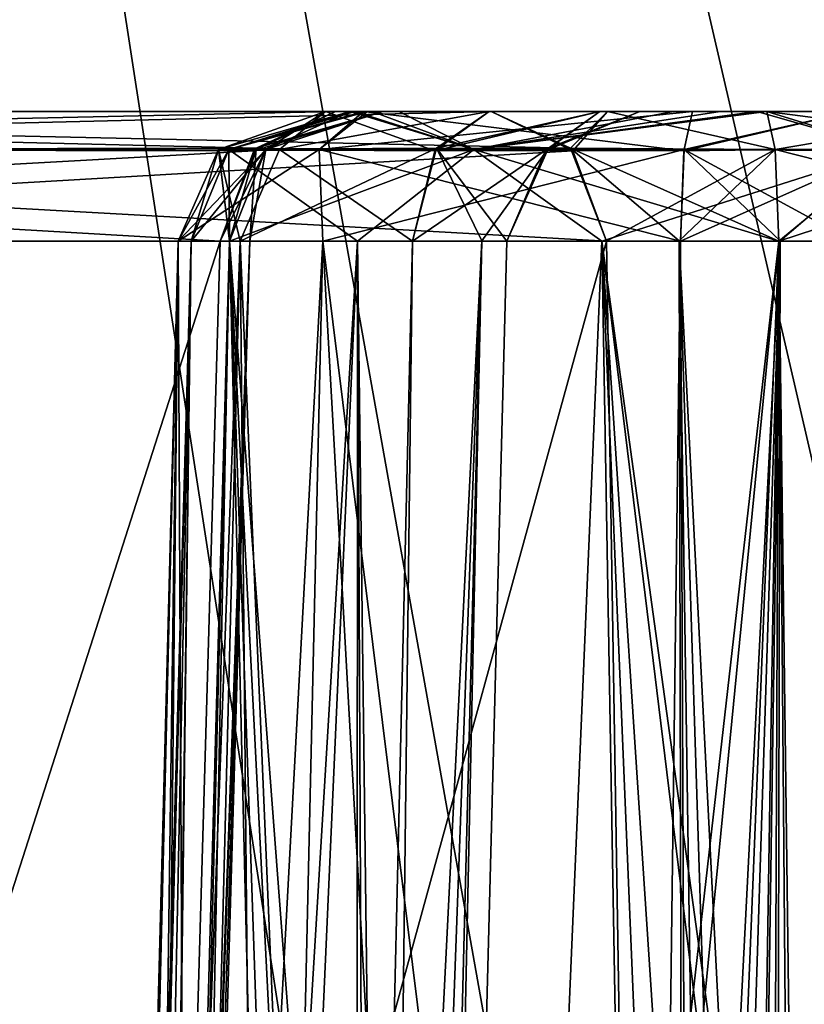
# Model space of a CAD drawing. Header units: inches. Extents: x -10 to 10, y -2.3 to 4.3.
# Tile 461 of 656: x -4.16 to -3.983, y 0.649 to 0.871. Entities that reach past the tile are written whole.
import ezdxf

# ---------------------------------------------------------------- set-up
doc = ezdxf.new("R2010")
doc.units = ezdxf.units.IN
doc.header["$LTSCALE"] = 65.185185
doc.header["$MEASUREMENT"] = 0
for name, color, linetype in [('4454', 7, 'CONTINUOUS'), ('6358', 7, 'CONTINUOUS'), ('6900', 7, 'CONTINUOUS'), ('8531', 7, 'CONTINUOUS'), ('8532', 7, 'CONTINUOUS'), ('8533', 7, 'CONTINUOUS'), ('8534', 7, 'CONTINUOUS'), ('8535', 7, 'CONTINUOUS'), ('8536', 7, 'CONTINUOUS'), ('8549', 7, 'CONTINUOUS'), ('8569', 7, 'CONTINUOUS'), ('8570', 7, 'CONTINUOUS'), ('8571', 7, 'CONTINUOUS'), ('8572', 7, 'CONTINUOUS'), ('8573', 7, 'CONTINUOUS'), ('8574', 7, 'CONTINUOUS'), ('8575', 7, 'CONTINUOUS'), ('8576', 7, 'CONTINUOUS'), ('8601', 7, 'CONTINUOUS'), ('8602', 7, 'CONTINUOUS'), ('8603', 7, 'CONTINUOUS'), ('8604', 7, 'CONTINUOUS'), ('8613', 7, 'CONTINUOUS'), ('8614', 7, 'CONTINUOUS'), ('8615', 7, 'CONTINUOUS'), ('8616', 7, 'CONTINUOUS'), ('8617', 7, 'CONTINUOUS'), ('8618', 7, 'CONTINUOUS'), ('8656', 7, 'CONTINUOUS'), ('8657', 7, 'CONTINUOUS'), ('8658', 7, 'CONTINUOUS'), ('8659', 7, 'CONTINUOUS'), ('8660', 7, 'CONTINUOUS'), ('8661', 7, 'CONTINUOUS'), ('8947', 7, 'CONTINUOUS'), ('8948', 7, 'CONTINUOUS'), ('8949', 7, 'CONTINUOUS'), ('8970', 7, 'CONTINUOUS'), ('8972', 7, 'CONTINUOUS'), ('8993', 7, 'CONTINUOUS'), ('8995', 7, 'CONTINUOUS'), ('8996', 7, 'CONTINUOUS'), ('8997', 7, 'CONTINUOUS'), ('9030', 7, 'CONTINUOUS')]:
    doc.layers.add(name, color=color, linetype=linetype)

msp = doc.modelspace()

# ---------------------------------------------------------------- linework, layer by layer
at = {"layer": '4454', "linetype": 'CONTINUOUS'}
for points in [[(-4.50204, -0.36218, 5.39834), (-4.39938, 2.57785, 5.501), (-3.94583, -0.36218, 5.39834), (-4.50204, -0.36218, 5.39834)], [(-2.57501, 2.57785, 5.501), (-2.67768, -0.36166, 5.39835), (-4.39938, 2.57785, 5.501), (-2.57501, 2.57785, 5.501)], [(-4.39938, 2.57785, 5.501), (-2.67768, -0.36166, 5.39835), (-3.40719, 0.17231, 5.417), (-4.39938, 2.57785, 5.501)], [(-3.94583, -0.36218, 5.39834), (-4.39938, 2.57785, 5.501), (-3.93433, -0.03313, 5.40983), (-3.94583, -0.36218, 5.39834)], [(-3.93433, -0.03313, 5.40983), (-4.39938, 2.57785, 5.501), (-3.84279, 0.17233, 5.417), (-3.93433, -0.03313, 5.40983)], [(-3.84279, 0.17233, 5.417), (-4.39938, 2.57785, 5.501), (-3.63456, 0.25651, 5.41994), (-3.84279, 0.17233, 5.417)], [(-3.63456, 0.25651, 5.41994), (-4.39938, 2.57785, 5.501), (-3.61543, 0.25651, 5.41994), (-3.63456, 0.25651, 5.41994)], [(-3.61543, 0.25651, 5.41994), (-4.39938, 2.57785, 5.501), (-3.40719, 0.17231, 5.417), (-3.61543, 0.25651, 5.41994)]]:
    msp.add_3dface(points, dxfattribs=at)
at = {"layer": '6358', "linetype": 'CONTINUOUS'}
for points in [[(-4.39938, 2.57785, 9.549), (-4.50204, -0.36218, 9.65166), (-3.446, 1.37006, 9.59117), (-4.39938, 2.57785, 9.549)], [(-3.446, 1.37006, 9.59117), (-4.50204, -0.36218, 9.65166), (-3.60838, 0.86651, 9.60876), (-3.446, 1.37006, 9.59117)], [(-4.50204, -0.36218, 9.65166), (-3.87234, 0.19074, 9.63236), (-3.60838, 0.86651, 9.60876), (-4.50204, -0.36218, 9.65166)]]:
    msp.add_3dface(points, dxfattribs=at)
at = {"layer": '6900', "linetype": 'CONTINUOUS'}
for points in [[(-4.12421, 0.82079, 2.667), (-4.09166, 0.82079, 2.58317), (-4.155, -0.355, 2.667), (-4.12421, 0.82079, 2.667)], [(-4.13619, -0.355, 2.74102), (-4.12421, 0.82079, 2.667), (-4.155, -0.355, 2.667), (-4.13619, -0.355, 2.74102)], [(-4.155, -0.355, 2.667), (-4.09166, 0.82079, 2.58317), (-4.1185, -0.355, 2.56709), (-4.155, -0.355, 2.667)], [(-4.08429, -0.355, 2.79707), (-4.11268, 0.82079, 2.71927), (-4.13619, -0.355, 2.74102), (-4.08429, -0.355, 2.79707)], [(-4.11268, 0.82079, 2.71927), (-4.12129, 0.82079, 2.69376), (-4.13619, -0.355, 2.74102), (-4.11268, 0.82079, 2.71927)], [(-4.12129, 0.82079, 2.69376), (-4.12421, 0.82079, 2.667), (-4.13619, -0.355, 2.74102), (-4.12129, 0.82079, 2.69376)], [(-4.1185, -0.355, 2.56709), (-4.09166, 0.82079, 2.58317), (-4.02616, -0.355, 2.51422), (-4.1185, -0.355, 2.56709)], [(-4.07446, 0.07079, 2.79008), (-4.05898, 0.11301, 2.79699), (-4.11268, 0.82079, 2.71927), (-4.07446, 0.07079, 2.79008)], [(-4.07939, -0.14223, 2.79359), (-4.07446, 0.07079, 2.79008), (-4.11268, 0.82079, 2.71927), (-4.07939, -0.14223, 2.79359)], [(-4.05898, 0.11301, 2.79699), (-4.0288, 0.82079, 2.78783), (-4.11268, 0.82079, 2.71927), (-4.05898, 0.11301, 2.79699)], [(-4.08429, -0.355, 2.79707), (-4.07939, -0.14223, 2.79359), (-4.11268, 0.82079, 2.71927), (-4.08429, -0.355, 2.79707)], [(-4.09166, 0.82079, 2.58317), (-4.01107, 0.82079, 2.54328), (-4.01864, 0.2322, 2.52863), (-4.09166, 0.82079, 2.58317)], [(-4.02616, -0.355, 2.51422), (-4.09166, 0.82079, 2.58317), (-4.01864, 0.2322, 2.52863), (-4.02616, -0.355, 2.51422)], [(-4.05898, 0.11301, 2.79699), (-4.01682, 0.12921, 2.80832), (-4.0288, 0.82079, 2.78783), (-4.05898, 0.11301, 2.79699)], [(-3.94227, 0.11437, 2.79751), (-3.92554, 0.07079, 2.79008), (-4.0288, 0.82079, 2.78783), (-3.94227, 0.11437, 2.79751)], [(-3.92554, 0.07079, 2.79008), (-3.92302, 0.82079, 2.76448), (-4.0288, 0.82079, 2.78783), (-3.92554, 0.07079, 2.79008)], [(-3.98318, 0.12921, 2.80832), (-3.94227, 0.11437, 2.79751), (-4.0288, 0.82079, 2.78783), (-3.98318, 0.12921, 2.80832)], [(-4, 0.12921, 2.80932), (-3.98318, 0.12921, 2.80832), (-4.0288, 0.82079, 2.78783), (-4, 0.12921, 2.80932)], [(-4.01682, 0.12921, 2.80832), (-4, 0.12921, 2.80932), (-4.0288, 0.82079, 2.78783), (-4.01682, 0.12921, 2.80832)]]:
    msp.add_3dface(points, dxfattribs=at)
at = {"layer": '8531', "linetype": 'CONTINUOUS'}
msp.add_3dface([(-3.90834, 0.82079, 1.01877), (-3.98893, 0.82079, 1.05867), (-3.98136, 0.2322, 1.07332), (-3.90834, 0.82079, 1.01877)], dxfattribs=at)
at = {"layer": '8532', "linetype": 'CONTINUOUS'}
for points in [[(-3.93921, 0.85, 1.00686), (-3.99161, 0.85, 1.0288), (-3.92589, 0.84149, 1.02309), (-3.93921, 0.85, 1.00686)], [(-3.92589, 0.84149, 1.02309), (-3.99161, 0.85, 1.0288), (-3.98974, 0.8415, 1.04964), (-3.92589, 0.84149, 1.02309)], [(-3.98893, 0.82079, 1.05867), (-3.90834, 0.82079, 1.01877), (-3.98974, 0.8415, 1.04964), (-3.98893, 0.82079, 1.05867)], [(-3.98974, 0.8415, 1.04964), (-3.90834, 0.82079, 1.01877), (-3.92589, 0.84149, 1.02309), (-3.98974, 0.8415, 1.04964)]]:
    msp.add_3dface(points, dxfattribs=at)
at = {"layer": '8533', "linetype": 'CONTINUOUS'}
for points in [[(-4.0275, 0.85, 1.04106), (-4.05374, 0.85, 1.06846), (-4.03533, 0.84118, 1.07909), (-4.0275, 0.85, 1.04106)], [(-3.98974, 0.8415, 1.04964), (-4.0275, 0.85, 1.04106), (-4.03533, 0.84118, 1.07909), (-3.98974, 0.8415, 1.04964)], [(-3.99161, 0.85, 1.0288), (-4.0275, 0.85, 1.04106), (-3.98974, 0.8415, 1.04964), (-3.99161, 0.85, 1.0288)], [(-3.98974, 0.8415, 1.04964), (-4.03533, 0.84118, 1.07909), (-4.02776, 0.82079, 1.08346), (-3.98974, 0.8415, 1.04964)], [(-3.98974, 0.8415, 1.04964), (-4.02776, 0.82079, 1.08346), (-4.01138, 0.82088, 1.06632), (-3.98974, 0.8415, 1.04964)], [(-3.98893, 0.82079, 1.05867), (-3.98974, 0.8415, 1.04964), (-4.01138, 0.82088, 1.06632), (-3.98893, 0.82079, 1.05867)]]:
    msp.add_3dface(points, dxfattribs=at)
at = {"layer": '8534', "linetype": 'CONTINUOUS'}
for points in [[(-4.02776, 0.82079, 1.08346), (-4.00869, -0.355, 1.112), (-4.01138, 0.82088, 1.06632), (-4.02776, 0.82079, 1.08346)], [(-3.98136, 0.2322, 1.07332), (-3.98893, 0.82079, 1.05867), (-4.01138, 0.82088, 1.06632), (-3.98136, 0.2322, 1.07332)], [(-3.97384, -0.355, 1.08773), (-3.98136, 0.2322, 1.07332), (-4.01138, 0.82088, 1.06632), (-3.97384, -0.355, 1.08773)], [(-3.99397, -0.35518, 1.09598), (-3.97384, -0.355, 1.08773), (-4.01138, 0.82088, 1.06632), (-3.99397, -0.35518, 1.09598)], [(-4.00869, -0.355, 1.112), (-3.99397, -0.35518, 1.09598), (-4.01138, 0.82088, 1.06632), (-4.00869, -0.355, 1.112)]]:
    msp.add_3dface(points, dxfattribs=at)
at = {"layer": '8535', "linetype": 'CONTINUOUS'}
for points in [[(-4.38527, 0.82079, 1.70268), (-4.35102, -0.355, 1.70493), (-4.02776, 0.82079, 1.08346), (-4.38527, 0.82079, 1.70268)], [(-4.35102, -0.355, 1.70493), (-4.00869, -0.355, 1.112), (-4.02776, 0.82079, 1.08346), (-4.35102, -0.355, 1.70493)]]:
    msp.add_3dface(points, dxfattribs=at)
at = {"layer": '8536', "linetype": 'CONTINUOUS'}
for points in [[(-4.05374, 0.85, 1.06846), (-4.41124, 0.85, 1.68768), (-4.39339, 0.8418, 1.69799), (-4.05374, 0.85, 1.06846)], [(-4.05374, 0.85, 1.06846), (-4.39339, 0.8418, 1.69799), (-4.03533, 0.84118, 1.07909), (-4.05374, 0.85, 1.06846)], [(-4.39339, 0.8418, 1.69799), (-4.38527, 0.82079, 1.70268), (-4.03533, 0.84118, 1.07909), (-4.39339, 0.8418, 1.69799)], [(-4.03533, 0.84118, 1.07909), (-4.38527, 0.82079, 1.70268), (-4.02776, 0.82079, 1.08346), (-4.03533, 0.84118, 1.07909)]]:
    msp.add_3dface(points, dxfattribs=at)
at = {"layer": '8549', "linetype": 'CONTINUOUS'}
for points in [[(-4.08876, 0.85, 1.04824), (-4.44626, 0.85, 1.66746), (-4.05374, 0.85, 1.06846), (-4.08876, 0.85, 1.04824)], [(-4.05374, 0.85, 1.06846), (-4.44626, 0.85, 1.66746), (-4.41124, 0.85, 1.68768), (-4.05374, 0.85, 1.06846)], [(-4.44626, 0.85, -1.66551), (-4.08876, 0.85, -1.04629), (-4.05374, 0.85, -1.06652), (-4.44626, 0.85, -1.66551)], [(-4.41124, 0.85, -1.68573), (-4.44626, 0.85, -1.66551), (-4.05374, 0.85, -1.06652), (-4.41124, 0.85, -1.68573)], [(-4.05419, 0.85, 0.85787), (-4.09101, 0.85, 0.91056), (-3.94581, 0.85, 0.85787), (-4.05419, 0.85, 0.85787)], [(-4.09101, 0.85, -0.90861), (-4.05419, 0.85, -0.85592), (-3.91139, 0.85, -0.90112), (-4.09101, 0.85, -0.90861)], [(-4.08547, 0.85, -0.97266), (-4.09101, 0.85, -0.90861), (-3.90899, 0.85, -0.95739), (-4.08547, 0.85, -0.97266)], [(-3.90899, 0.85, -0.95739), (-4.09101, 0.85, -0.90861), (-3.91139, 0.85, -0.90112), (-3.90899, 0.85, -0.95739)], [(-4.09101, 0.85, 0.91056), (-4.08547, 0.85, 0.9746), (-3.90899, 0.85, 0.95933), (-4.09101, 0.85, 0.91056)], [(-3.94581, 0.85, 0.85787), (-4.09101, 0.85, 0.91056), (-3.9114, 0.85, 0.90306), (-3.94581, 0.85, 0.85787)], [(-3.9114, 0.85, 0.90306), (-4.09101, 0.85, 0.91056), (-3.90899, 0.85, 0.95933), (-3.9114, 0.85, 0.90306)], [(-4.07814, 0.85, 1.01183), (-4.08876, 0.85, 1.04824), (-3.99161, 0.85, 1.0288), (-4.07814, 0.85, 1.01183)], [(-3.99161, 0.85, 1.0288), (-4.08876, 0.85, 1.04824), (-4.0275, 0.85, 1.04106), (-3.99161, 0.85, 1.0288)], [(-4.0275, 0.85, 1.04106), (-4.08876, 0.85, 1.04824), (-4.05374, 0.85, 1.06846), (-4.0275, 0.85, 1.04106)], [(-4.08876, 0.85, -1.04629), (-4.07814, 0.85, -1.00987), (-4.02751, 0.85, -1.03911), (-4.08876, 0.85, -1.04629)], [(-4.05374, 0.85, -1.06652), (-4.08876, 0.85, -1.04629), (-4.02751, 0.85, -1.03911), (-4.05374, 0.85, -1.06652)], [(-4.07814, 0.85, -1.00987), (-4.08547, 0.85, -0.97266), (-3.93921, 0.85, -1.00492), (-4.07814, 0.85, -1.00987)], [(-3.93921, 0.85, -1.00492), (-4.08547, 0.85, -0.97266), (-3.90899, 0.85, -0.95739), (-3.93921, 0.85, -1.00492)], [(-4.08547, 0.85, 0.9746), (-4.07814, 0.85, 1.01183), (-3.93921, 0.85, 1.00686), (-4.08547, 0.85, 0.9746)], [(-3.90899, 0.85, 0.95933), (-4.08547, 0.85, 0.9746), (-3.93921, 0.85, 1.00686), (-3.90899, 0.85, 0.95933)], [(-3.93921, 0.85, 1.00686), (-4.07814, 0.85, 1.01183), (-3.99161, 0.85, 1.0288), (-3.93921, 0.85, 1.00686)], [(-4.02751, 0.85, -1.03911), (-4.07814, 0.85, -1.00987), (-3.9916, 0.85, -1.02685), (-4.02751, 0.85, -1.03911)], [(-3.9916, 0.85, -1.02685), (-4.07814, 0.85, -1.00987), (-3.93921, 0.85, -1.00492), (-3.9916, 0.85, -1.02685)], [(-4.02924, 0.85, 0.82931), (-4.05419, 0.85, 0.85787), (-3.97076, 0.85, 0.8293), (-4.02924, 0.85, 0.82931)], [(-3.97076, 0.85, 0.8293), (-4.05419, 0.85, 0.85787), (-3.94581, 0.85, 0.85787), (-3.97076, 0.85, 0.8293)], [(-4.05419, 0.85, -0.85592), (-4.02924, 0.85, -0.82735), (-3.94581, 0.85, -0.85592), (-4.05419, 0.85, -0.85592)], [(-3.91139, 0.85, -0.90112), (-4.05419, 0.85, -0.85592), (-3.94581, 0.85, -0.85592), (-3.91139, 0.85, -0.90112)], [(-4.02022, 0.85, 0.79245), (-4.02924, 0.85, 0.82931), (-3.97978, 0.85, 0.79245), (-4.02022, 0.85, 0.79245)], [(-3.97978, 0.85, 0.79245), (-4.02924, 0.85, 0.82931), (-3.97076, 0.85, 0.8293), (-3.97978, 0.85, 0.79245)], [(-4.02924, 0.85, -0.82735), (-4.02022, 0.85, -0.7905), (-3.97076, 0.85, -0.82736), (-4.02924, 0.85, -0.82735)], [(-3.94581, 0.85, -0.85592), (-4.02924, 0.85, -0.82735), (-3.97076, 0.85, -0.82736), (-3.94581, 0.85, -0.85592)], [(-4.02022, 0.85, -0.7905), (-4.02022, 0.85, 0.79245), (-3.97978, 0.85, -0.7905), (-4.02022, 0.85, -0.7905)], [(-3.97978, 0.85, -0.7905), (-4.02022, 0.85, 0.79245), (-3.97978, 0.85, 0.79245), (-3.97978, 0.85, -0.7905)], [(-3.97076, 0.85, -0.82736), (-4.02022, 0.85, -0.7905), (-3.97978, 0.85, -0.7905), (-3.97076, 0.85, -0.82736)]]:
    msp.add_3dface(points, dxfattribs=at)
at = {"layer": '8569', "linetype": 'CONTINUOUS'}
for points in [[(-4.08574, -0.35518, 0.79851), (-4.09904, -0.355, 0.81572), (-4.05583, 0.82088, 0.81549), (-4.08574, -0.35518, 0.79851)], [(-4.05583, 0.82088, 0.81549), (-4.09904, -0.355, 0.81572), (-4.08533, 0.2322, 0.82443), (-4.05583, 0.82088, 0.81549)], [(-4.081, -0.355, 0.77728), (-4.08574, -0.35518, 0.79851), (-4.05583, 0.82088, 0.81549), (-4.081, -0.355, 0.77728)], [(-4.07144, 0.82079, 0.83334), (-4.05583, 0.82088, 0.81549), (-4.08533, 0.2322, 0.82443), (-4.07144, 0.82079, 0.83334)], [(-4.05021, 0.82079, 0.79245), (-4.081, -0.355, 0.77728), (-4.05583, 0.82088, 0.81549), (-4.05021, 0.82079, 0.79245)]]:
    msp.add_3dface(points, dxfattribs=at)
at = {"layer": '8570', "linetype": 'CONTINUOUS'}
for points in [[(-4.02924, 0.85, 0.82931), (-4.04147, 0.84118, 0.79245), (-4.06605, 0.8418, 0.84101), (-4.02924, 0.85, 0.82931)], [(-4.05419, 0.85, 0.85787), (-4.02924, 0.85, 0.82931), (-4.06605, 0.8418, 0.84101), (-4.05419, 0.85, 0.85787)], [(-4.02022, 0.85, 0.79245), (-4.04147, 0.84118, 0.79245), (-4.02924, 0.85, 0.82931), (-4.02022, 0.85, 0.79245)], [(-4.05583, 0.82088, 0.81549), (-4.07144, 0.82079, 0.83334), (-4.06605, 0.8418, 0.84101), (-4.05583, 0.82088, 0.81549)], [(-4.05021, 0.82079, 0.79245), (-4.05583, 0.82088, 0.81549), (-4.06605, 0.8418, 0.84101), (-4.05021, 0.82079, 0.79245)], [(-4.04147, 0.84118, 0.79245), (-4.05021, 0.82079, 0.79245), (-4.06605, 0.8418, 0.84101), (-4.04147, 0.84118, 0.79245)]]:
    msp.add_3dface(points, dxfattribs=at)
at = {"layer": '8571', "linetype": 'CONTINUOUS'}
for points in [[(-4.04147, 0.84118, 0.79245), (-4.02022, 0.85, 0.79245), (-4.04083, 0.8418, -0.79051), (-4.04147, 0.84118, 0.79245)], [(-4.04083, 0.8418, -0.79051), (-4.02022, 0.85, 0.79245), (-4.02022, 0.85, -0.7905), (-4.04083, 0.8418, -0.79051)], [(-4.05021, 0.82079, -0.79051), (-4.04147, 0.84118, 0.79245), (-4.04083, 0.8418, -0.79051), (-4.05021, 0.82079, -0.79051)], [(-4.05021, 0.82079, 0.79245), (-4.04147, 0.84118, 0.79245), (-4.05021, 0.82079, -0.79051), (-4.05021, 0.82079, 0.79245)]]:
    msp.add_3dface(points, dxfattribs=at)
at = {"layer": '8572', "linetype": 'CONTINUOUS'}
for points in [[(-4.081, -0.355, -0.77533), (-4.081, -0.355, 0.77728), (-4.05021, 0.82079, -0.79051), (-4.081, -0.355, -0.77533)], [(-4.081, -0.355, 0.77728), (-4.05021, 0.82079, 0.79245), (-4.05021, 0.82079, -0.79051), (-4.081, -0.355, 0.77728)]]:
    msp.add_3dface(points, dxfattribs=at)
at = {"layer": '8573', "linetype": 'CONTINUOUS'}
for points in [[(-4.081, -0.355, -0.77533), (-4.05583, 0.82088, -0.81354), (-4.08574, -0.35522, -0.79656), (-4.081, -0.355, -0.77533)], [(-4.05583, 0.82088, -0.81354), (-4.07144, 0.82079, -0.83139), (-4.08574, -0.35522, -0.79656), (-4.05583, 0.82088, -0.81354)], [(-4.08574, -0.35522, -0.79656), (-4.07144, 0.82079, -0.83139), (-4.08533, 0.2322, -0.82248), (-4.08574, -0.35522, -0.79656)], [(-4.081, -0.355, -0.77533), (-4.05021, 0.82079, -0.79051), (-4.05583, 0.82088, -0.81354), (-4.081, -0.355, -0.77533)]]:
    msp.add_3dface(points, dxfattribs=at)
at = {"layer": '8574', "linetype": 'CONTINUOUS'}
for points in [[(-4.06642, 0.84118, -0.83854), (-4.04083, 0.8418, -0.79051), (-4.02924, 0.85, -0.82735), (-4.06642, 0.84118, -0.83854)], [(-4.05419, 0.85, -0.85592), (-4.06642, 0.84118, -0.83854), (-4.02924, 0.85, -0.82735), (-4.05419, 0.85, -0.85592)], [(-4.04083, 0.8418, -0.79051), (-4.02022, 0.85, -0.7905), (-4.02924, 0.85, -0.82735), (-4.04083, 0.8418, -0.79051)], [(-4.04083, 0.8418, -0.79051), (-4.07144, 0.82079, -0.83139), (-4.05583, 0.82088, -0.81354), (-4.04083, 0.8418, -0.79051)], [(-4.07144, 0.82079, -0.83139), (-4.04083, 0.8418, -0.79051), (-4.06642, 0.84118, -0.83854), (-4.07144, 0.82079, -0.83139)], [(-4.05021, 0.82079, -0.79051), (-4.04083, 0.8418, -0.79051), (-4.05583, 0.82088, -0.81354), (-4.05021, 0.82079, -0.79051)]]:
    msp.add_3dface(points, dxfattribs=at)
at = {"layer": '8575', "linetype": 'CONTINUOUS'}
for points in [[(-4.1151, 0.84149, -0.92958), (-4.1014, 0.84149, -0.87841), (-4.09101, 0.85, -0.90861), (-4.1151, 0.84149, -0.92958)], [(-4.08547, 0.85, -0.97266), (-4.1151, 0.84149, -0.92958), (-4.09101, 0.85, -0.90861), (-4.08547, 0.85, -0.97266)], [(-4.1151, 0.84149, -0.92958), (-4.08547, 0.85, -0.97266), (-4.10445, 0.8415, -0.98146), (-4.1151, 0.84149, -0.92958)], [(-4.1014, 0.84149, -0.87841), (-4.06642, 0.84118, -0.83854), (-4.09101, 0.85, -0.90861), (-4.1014, 0.84149, -0.87841)], [(-4.06642, 0.84118, -0.83854), (-4.05419, 0.85, -0.85592), (-4.09101, 0.85, -0.90861), (-4.06642, 0.84118, -0.83854)], [(-4.12129, 0.82079, -0.95976), (-4.12421, 0.82079, -0.933), (-4.10445, 0.8415, -0.98146), (-4.12129, 0.82079, -0.95976)], [(-4.10445, 0.8415, -0.98146), (-4.12421, 0.82079, -0.933), (-4.1151, 0.84149, -0.92958), (-4.10445, 0.8415, -0.98146)], [(-4.12421, 0.82079, -0.933), (-4.11023, 0.82079, -0.87575), (-4.1151, 0.84149, -0.92958), (-4.12421, 0.82079, -0.933)], [(-4.11268, 0.82079, -0.98527), (-4.12129, 0.82079, -0.95976), (-4.10445, 0.8415, -0.98146), (-4.11268, 0.82079, -0.98527)], [(-4.1151, 0.84149, -0.92958), (-4.11023, 0.82079, -0.87575), (-4.1014, 0.84149, -0.87841), (-4.1151, 0.84149, -0.92958)], [(-4.11023, 0.82079, -0.87575), (-4.07144, 0.82079, -0.83139), (-4.1014, 0.84149, -0.87841), (-4.11023, 0.82079, -0.87575)], [(-4.07144, 0.82079, -0.83139), (-4.06642, 0.84118, -0.83854), (-4.1014, 0.84149, -0.87841), (-4.07144, 0.82079, -0.83139)]]:
    msp.add_3dface(points, dxfattribs=at)
at = {"layer": '8576', "linetype": 'CONTINUOUS'}
for points in [[(-4.12421, 0.82079, -0.933), (-4.12129, 0.82079, -0.95976), (-4.155, -0.355, -0.933), (-4.12421, 0.82079, -0.933)], [(-4.14033, -0.355, -0.86718), (-4.12421, 0.82079, -0.933), (-4.155, -0.355, -0.933), (-4.14033, -0.355, -0.86718)], [(-4.155, -0.355, -0.933), (-4.12129, 0.82079, -0.95976), (-4.15258, -0.355, -0.96027), (-4.155, -0.355, -0.933)], [(-4.15258, -0.355, -0.96027), (-4.12129, 0.82079, -0.95976), (-4.14539, -0.355, -0.98673), (-4.15258, -0.355, -0.96027)], [(-4.14539, -0.355, -0.98673), (-4.12129, 0.82079, -0.95976), (-4.12915, 0.2322, -0.98605), (-4.14539, -0.355, -0.98673)], [(-4.09904, -0.355, -0.81377), (-4.11023, 0.82079, -0.87575), (-4.14033, -0.355, -0.86718), (-4.09904, -0.355, -0.81377)], [(-4.11023, 0.82079, -0.87575), (-4.12421, 0.82079, -0.933), (-4.14033, -0.355, -0.86718), (-4.11023, 0.82079, -0.87575)], [(-4.12129, 0.82079, -0.95976), (-4.11268, 0.82079, -0.98527), (-4.12915, 0.2322, -0.98605), (-4.12129, 0.82079, -0.95976)], [(-4.08533, 0.2322, -0.82248), (-4.07144, 0.82079, -0.83139), (-4.11023, 0.82079, -0.87575), (-4.08533, 0.2322, -0.82248)], [(-4.09904, -0.355, -0.81377), (-4.08533, 0.2322, -0.82248), (-4.11023, 0.82079, -0.87575), (-4.09904, -0.355, -0.81377)]]:
    msp.add_3dface(points, dxfattribs=at)
at = {"layer": '8601', "linetype": 'CONTINUOUS'}
for points in [[(-4.08876, 0.85, -1.04629), (-4.44626, 0.85, -1.66551), (-4.46412, 0.8418, -1.6552), (-4.08876, 0.85, -1.04629)], [(-4.10716, 0.84118, -1.03567), (-4.08876, 0.85, -1.04629), (-4.46412, 0.8418, -1.6552), (-4.10716, 0.84118, -1.03567)], [(-4.47224, 0.82079, -1.65052), (-4.10716, 0.84118, -1.03567), (-4.46412, 0.8418, -1.6552), (-4.47224, 0.82079, -1.65052)], [(-4.11473, 0.82079, -1.0313), (-4.10716, 0.84118, -1.03567), (-4.47224, 0.82079, -1.65052), (-4.11473, 0.82079, -1.0313)]]:
    msp.add_3dface(points, dxfattribs=at)
at = {"layer": '8602', "linetype": 'CONTINUOUS'}
for points in [[(-4.49131, -0.355, -1.62198), (-4.14898, -0.355, -1.02905), (-4.11473, 0.82079, -1.0313), (-4.49131, -0.355, -1.62198)], [(-4.49131, -0.355, -1.62198), (-4.11473, 0.82079, -1.0313), (-4.47224, 0.82079, -1.65052), (-4.49131, -0.355, -1.62198)]]:
    msp.add_3dface(points, dxfattribs=at)
at = {"layer": '8603', "linetype": 'CONTINUOUS'}
for points in [[(-4.14898, -0.355, -1.02905), (-4.14247, -0.35518, -1.00829), (-4.10808, 0.82088, -1.00854), (-4.14898, -0.355, -1.02905)], [(-4.11473, 0.82079, -1.0313), (-4.14898, -0.355, -1.02905), (-4.10808, 0.82088, -1.00854), (-4.11473, 0.82079, -1.0313)], [(-4.14539, -0.355, -0.98673), (-4.12915, 0.2322, -0.98605), (-4.10808, 0.82088, -1.00854), (-4.14539, -0.355, -0.98673)], [(-4.14247, -0.35518, -1.00829), (-4.14539, -0.355, -0.98673), (-4.10808, 0.82088, -1.00854), (-4.14247, -0.35518, -1.00829)], [(-4.12915, 0.2322, -0.98605), (-4.11268, 0.82079, -0.98527), (-4.10808, 0.82088, -1.00854), (-4.12915, 0.2322, -0.98605)]]:
    msp.add_3dface(points, dxfattribs=at)
at = {"layer": '8604', "linetype": 'CONTINUOUS'}
for points in [[(-4.10445, 0.8415, -0.98146), (-4.07814, 0.85, -1.00987), (-4.10716, 0.84118, -1.03567), (-4.10445, 0.8415, -0.98146)], [(-4.07814, 0.85, -1.00987), (-4.08876, 0.85, -1.04629), (-4.10716, 0.84118, -1.03567), (-4.07814, 0.85, -1.00987)], [(-4.10445, 0.8415, -0.98146), (-4.08547, 0.85, -0.97266), (-4.07814, 0.85, -1.00987), (-4.10445, 0.8415, -0.98146)], [(-4.11473, 0.82079, -1.0313), (-4.10445, 0.8415, -0.98146), (-4.10716, 0.84118, -1.03567), (-4.11473, 0.82079, -1.0313)], [(-4.10445, 0.8415, -0.98146), (-4.11473, 0.82079, -1.0313), (-4.10808, 0.82088, -1.00854), (-4.10445, 0.8415, -0.98146)], [(-4.11268, 0.82079, -0.98527), (-4.10445, 0.8415, -0.98146), (-4.10808, 0.82088, -1.00854), (-4.11268, 0.82079, -0.98527)]]:
    msp.add_3dface(points, dxfattribs=at)
at = {"layer": '8613', "linetype": 'CONTINUOUS'}
for points in [[(-4.10447, 0.84148, 0.98341), (-4.09101, 0.85, 0.91056), (-4.1151, 0.84149, 0.93152), (-4.10447, 0.84148, 0.98341)], [(-4.09101, 0.85, 0.91056), (-4.1014, 0.84149, 0.88036), (-4.1151, 0.84149, 0.93152), (-4.09101, 0.85, 0.91056)], [(-4.08547, 0.85, 0.9746), (-4.09101, 0.85, 0.91056), (-4.10447, 0.84148, 0.98341), (-4.08547, 0.85, 0.9746)], [(-4.05419, 0.85, 0.85787), (-4.06605, 0.8418, 0.84101), (-4.1014, 0.84149, 0.88036), (-4.05419, 0.85, 0.85787)], [(-4.09101, 0.85, 0.91056), (-4.05419, 0.85, 0.85787), (-4.1014, 0.84149, 0.88036), (-4.09101, 0.85, 0.91056)], [(-4.12421, 0.82079, 0.93495), (-4.12129, 0.82079, 0.96171), (-4.1151, 0.84149, 0.93152), (-4.12421, 0.82079, 0.93495)], [(-4.11023, 0.82079, 0.8777), (-4.12421, 0.82079, 0.93495), (-4.1151, 0.84149, 0.93152), (-4.11023, 0.82079, 0.8777)], [(-4.12129, 0.82079, 0.96171), (-4.11268, 0.82079, 0.98722), (-4.1151, 0.84149, 0.93152), (-4.12129, 0.82079, 0.96171)], [(-4.11268, 0.82079, 0.98722), (-4.10447, 0.84148, 0.98341), (-4.1151, 0.84149, 0.93152), (-4.11268, 0.82079, 0.98722)], [(-4.1014, 0.84149, 0.88036), (-4.11023, 0.82079, 0.8777), (-4.1151, 0.84149, 0.93152), (-4.1014, 0.84149, 0.88036)], [(-4.06605, 0.8418, 0.84101), (-4.07144, 0.82079, 0.83334), (-4.11023, 0.82079, 0.8777), (-4.06605, 0.8418, 0.84101)], [(-4.06605, 0.8418, 0.84101), (-4.11023, 0.82079, 0.8777), (-4.1014, 0.84149, 0.88036), (-4.06605, 0.8418, 0.84101)]]:
    msp.add_3dface(points, dxfattribs=at)
at = {"layer": '8614', "linetype": 'CONTINUOUS'}
for points in [[(-4.14033, -0.355, 0.86913), (-4.155, -0.355, 0.93495), (-4.11023, 0.82079, 0.8777), (-4.14033, -0.355, 0.86913)], [(-4.155, -0.355, 0.93495), (-4.15258, -0.355, 0.96222), (-4.12421, 0.82079, 0.93495), (-4.155, -0.355, 0.93495)], [(-4.155, -0.355, 0.93495), (-4.12421, 0.82079, 0.93495), (-4.11023, 0.82079, 0.8777), (-4.155, -0.355, 0.93495)], [(-4.15258, -0.355, 0.96222), (-4.14539, -0.355, 0.98868), (-4.12129, 0.82079, 0.96171), (-4.15258, -0.355, 0.96222)], [(-4.15258, -0.355, 0.96222), (-4.12129, 0.82079, 0.96171), (-4.12421, 0.82079, 0.93495), (-4.15258, -0.355, 0.96222)], [(-4.14539, -0.355, 0.98868), (-4.12915, 0.2322, 0.988), (-4.12129, 0.82079, 0.96171), (-4.14539, -0.355, 0.98868)], [(-4.09904, -0.355, 0.81572), (-4.14033, -0.355, 0.86913), (-4.11023, 0.82079, 0.8777), (-4.09904, -0.355, 0.81572)], [(-4.12915, 0.2322, 0.988), (-4.11268, 0.82079, 0.98722), (-4.12129, 0.82079, 0.96171), (-4.12915, 0.2322, 0.988)], [(-4.08533, 0.2322, 0.82443), (-4.09904, -0.355, 0.81572), (-4.11023, 0.82079, 0.8777), (-4.08533, 0.2322, 0.82443)], [(-4.07144, 0.82079, 0.83334), (-4.08533, 0.2322, 0.82443), (-4.11023, 0.82079, 0.8777), (-4.07144, 0.82079, 0.83334)]]:
    msp.add_3dface(points, dxfattribs=at)
at = {"layer": '8615', "linetype": 'CONTINUOUS'}
for points in [[(-4.14247, -0.35522, 1.01024), (-4.14898, -0.355, 1.031), (-4.10808, 0.82088, 1.01049), (-4.14247, -0.35522, 1.01024)], [(-4.14898, -0.355, 1.031), (-4.11473, 0.82079, 1.03325), (-4.10808, 0.82088, 1.01049), (-4.14898, -0.355, 1.031)], [(-4.11268, 0.82079, 0.98722), (-4.14247, -0.35522, 1.01024), (-4.10808, 0.82088, 1.01049), (-4.11268, 0.82079, 0.98722)], [(-4.14247, -0.35522, 1.01024), (-4.11268, 0.82079, 0.98722), (-4.12915, 0.2322, 0.988), (-4.14247, -0.35522, 1.01024)]]:
    msp.add_3dface(points, dxfattribs=at)
at = {"layer": '8616', "linetype": 'CONTINUOUS'}
for points in [[(-4.08876, 0.85, 1.04824), (-4.07814, 0.85, 1.01183), (-4.10661, 0.8418, 1.03794), (-4.08876, 0.85, 1.04824)], [(-4.10661, 0.8418, 1.03794), (-4.07814, 0.85, 1.01183), (-4.10447, 0.84148, 0.98341), (-4.10661, 0.8418, 1.03794)], [(-4.07814, 0.85, 1.01183), (-4.08547, 0.85, 0.9746), (-4.10447, 0.84148, 0.98341), (-4.07814, 0.85, 1.01183)], [(-4.11473, 0.82079, 1.03325), (-4.10661, 0.8418, 1.03794), (-4.10808, 0.82088, 1.01049), (-4.11473, 0.82079, 1.03325)], [(-4.10661, 0.8418, 1.03794), (-4.11268, 0.82079, 0.98722), (-4.10808, 0.82088, 1.01049), (-4.10661, 0.8418, 1.03794)], [(-4.11268, 0.82079, 0.98722), (-4.10661, 0.8418, 1.03794), (-4.10447, 0.84148, 0.98341), (-4.11268, 0.82079, 0.98722)]]:
    msp.add_3dface(points, dxfattribs=at)
at = {"layer": '8617', "linetype": 'CONTINUOUS'}
for points in [[(-4.46467, 0.84118, 1.65684), (-4.44626, 0.85, 1.66746), (-4.10661, 0.8418, 1.03794), (-4.46467, 0.84118, 1.65684)], [(-4.44626, 0.85, 1.66746), (-4.08876, 0.85, 1.04824), (-4.10661, 0.8418, 1.03794), (-4.44626, 0.85, 1.66746)], [(-4.47224, 0.82079, 1.65247), (-4.46467, 0.84118, 1.65684), (-4.11473, 0.82079, 1.03325), (-4.47224, 0.82079, 1.65247)], [(-4.11473, 0.82079, 1.03325), (-4.46467, 0.84118, 1.65684), (-4.10661, 0.8418, 1.03794), (-4.11473, 0.82079, 1.03325)]]:
    msp.add_3dface(points, dxfattribs=at)
at = {"layer": '8618', "linetype": 'CONTINUOUS'}
for points in [[(-4.14898, -0.355, 1.031), (-4.49131, -0.355, 1.62393), (-4.47224, 0.82079, 1.65247), (-4.14898, -0.355, 1.031)], [(-4.14898, -0.355, 1.031), (-4.47224, 0.82079, 1.65247), (-4.11473, 0.82079, 1.03325), (-4.14898, -0.355, 1.031)]]:
    msp.add_3dface(points, dxfattribs=at)
at = {"layer": '8656', "linetype": 'CONTINUOUS'}
for points in [[(-3.9916, 0.85, -1.02685), (-3.93921, 0.85, -1.00492), (-3.98974, 0.84148, -1.0477), (-3.9916, 0.85, -1.02685)], [(-3.93921, 0.85, -1.00492), (-3.92589, 0.84149, -1.02114), (-3.98974, 0.84148, -1.0477), (-3.93921, 0.85, -1.00492)], [(-3.92589, 0.84149, -1.02114), (-3.98893, 0.82079, -1.05672), (-3.98974, 0.84148, -1.0477), (-3.92589, 0.84149, -1.02114)], [(-3.90834, 0.82079, -1.01683), (-3.98893, 0.82079, -1.05672), (-3.92589, 0.84149, -1.02114), (-3.90834, 0.82079, -1.01683)]]:
    msp.add_3dface(points, dxfattribs=at)
at = {"layer": '8657', "linetype": 'CONTINUOUS'}
msp.add_3dface([(-3.98893, 0.82079, -1.05672), (-3.90834, 0.82079, -1.01683), (-3.98136, 0.2322, -1.07137), (-3.98893, 0.82079, -1.05672)], dxfattribs=at)
at = {"layer": '8658', "linetype": 'CONTINUOUS'}
for points in [[(-4.01138, 0.82088, -1.06437), (-4.00869, -0.355, -1.11005), (-4.02776, 0.82079, -1.08151), (-4.01138, 0.82088, -1.06437)], [(-3.99397, -0.35522, -1.09403), (-4.00869, -0.355, -1.11005), (-4.01138, 0.82088, -1.06437), (-3.99397, -0.35522, -1.09403)], [(-3.98893, 0.82079, -1.05672), (-3.99397, -0.35522, -1.09403), (-4.01138, 0.82088, -1.06437), (-3.98893, 0.82079, -1.05672)], [(-3.99397, -0.35522, -1.09403), (-3.98893, 0.82079, -1.05672), (-3.98136, 0.2322, -1.07137), (-3.99397, -0.35522, -1.09403)]]:
    msp.add_3dface(points, dxfattribs=at)
at = {"layer": '8659', "linetype": 'CONTINUOUS'}
for points in [[(-4.05374, 0.85, -1.06652), (-4.02751, 0.85, -1.03911), (-4.03588, 0.8418, -1.07682), (-4.05374, 0.85, -1.06652)], [(-4.02751, 0.85, -1.03911), (-3.98974, 0.84148, -1.0477), (-4.03588, 0.8418, -1.07682), (-4.02751, 0.85, -1.03911)], [(-4.02751, 0.85, -1.03911), (-3.9916, 0.85, -1.02685), (-3.98974, 0.84148, -1.0477), (-4.02751, 0.85, -1.03911)], [(-3.98974, 0.84148, -1.0477), (-3.98893, 0.82079, -1.05672), (-4.03588, 0.8418, -1.07682), (-3.98974, 0.84148, -1.0477)], [(-3.98893, 0.82079, -1.05672), (-4.01138, 0.82088, -1.06437), (-4.03588, 0.8418, -1.07682), (-3.98893, 0.82079, -1.05672)], [(-4.01138, 0.82088, -1.06437), (-4.02776, 0.82079, -1.08151), (-4.03588, 0.8418, -1.07682), (-4.01138, 0.82088, -1.06437)]]:
    msp.add_3dface(points, dxfattribs=at)
at = {"layer": '8660', "linetype": 'CONTINUOUS'}
for points in [[(-4.41124, 0.85, -1.68573), (-4.05374, 0.85, -1.06652), (-4.03588, 0.8418, -1.07682), (-4.41124, 0.85, -1.68573)], [(-4.41124, 0.85, -1.68573), (-4.03588, 0.8418, -1.07682), (-4.39284, 0.84118, -1.69636), (-4.41124, 0.85, -1.68573)], [(-4.03588, 0.8418, -1.07682), (-4.02776, 0.82079, -1.08151), (-4.39284, 0.84118, -1.69636), (-4.03588, 0.8418, -1.07682)], [(-4.02776, 0.82079, -1.08151), (-4.38527, 0.82079, -1.70073), (-4.39284, 0.84118, -1.69636), (-4.02776, 0.82079, -1.08151)]]:
    msp.add_3dface(points, dxfattribs=at)
at = {"layer": '8661', "linetype": 'CONTINUOUS'}
for points in [[(-4.00869, -0.355, -1.11005), (-4.35102, -0.355, -1.70298), (-4.38527, 0.82079, -1.70073), (-4.00869, -0.355, -1.11005)], [(-4.02776, 0.82079, -1.08151), (-4.00869, -0.355, -1.11005), (-4.38527, 0.82079, -1.70073), (-4.02776, 0.82079, -1.08151)]]:
    msp.add_3dface(points, dxfattribs=at)
at = {"layer": '8947', "linetype": 'CONTINUOUS'}
for points in [[(-4.09246, 0.84149, 2.59836), (-4.11276, 0.84149, 2.69036), (-4.08156, 0.85, 2.61991), (-4.09246, 0.84149, 2.59836)], [(-4.11276, 0.84149, 2.69036), (-4.05758, 0.84149, 2.76673), (-4.08547, 0.85, 2.70665), (-4.11276, 0.84149, 2.69036)], [(-4.08156, 0.85, 2.61991), (-4.11276, 0.84149, 2.69036), (-4.08547, 0.85, 2.70665), (-4.08156, 0.85, 2.61991)], [(-4.00839, 0.85, 2.57315), (-4.09246, 0.84149, 2.59836), (-4.08156, 0.85, 2.61991), (-4.00839, 0.85, 2.57315)], [(-4.09246, 0.84149, 2.59836), (-4.00839, 0.85, 2.57315), (-4.01026, 0.8415, 2.55231), (-4.09246, 0.84149, 2.59836)], [(-4.08547, 0.85, 2.70665), (-4.05758, 0.84149, 2.76673), (-4.08051, 0.85, 2.71595), (-4.08547, 0.85, 2.70665)], [(-4.08051, 0.85, 2.71595), (-4.05758, 0.84149, 2.76673), (-4.07453, 0.85, 2.72464), (-4.08051, 0.85, 2.71595)], [(-4.07453, 0.85, 2.72464), (-4.05758, 0.84149, 2.76673), (-3.99388, 0.85, 2.76098), (-4.07453, 0.85, 2.72464)], [(-4.05758, 0.84149, 2.76673), (-3.96385, 0.84149, 2.77633), (-3.99388, 0.85, 2.76098), (-4.05758, 0.84149, 2.76673)], [(-3.99388, 0.85, 2.76098), (-3.96385, 0.84149, 2.77633), (-3.91937, 0.85, 2.71568), (-3.99388, 0.85, 2.76098)], [(-4.12421, 0.82079, 2.667), (-4.12129, 0.82079, 2.69376), (-4.11276, 0.84149, 2.69036), (-4.12421, 0.82079, 2.667)], [(-4.09166, 0.82079, 2.58317), (-4.12421, 0.82079, 2.667), (-4.09246, 0.84149, 2.59836), (-4.09166, 0.82079, 2.58317)], [(-4.09246, 0.84149, 2.59836), (-4.12421, 0.82079, 2.667), (-4.11276, 0.84149, 2.69036), (-4.09246, 0.84149, 2.59836)], [(-4.12129, 0.82079, 2.69376), (-4.11268, 0.82079, 2.71927), (-4.11276, 0.84149, 2.69036), (-4.12129, 0.82079, 2.69376)], [(-4.11276, 0.84149, 2.69036), (-4.11268, 0.82079, 2.71927), (-4.05758, 0.84149, 2.76673), (-4.11276, 0.84149, 2.69036)], [(-4.11268, 0.82079, 2.71927), (-4.0288, 0.82079, 2.78783), (-4.05758, 0.84149, 2.76673), (-4.11268, 0.82079, 2.71927)], [(-4.01026, 0.8415, 2.55231), (-4.09166, 0.82079, 2.58317), (-4.09246, 0.84149, 2.59836), (-4.01026, 0.8415, 2.55231)], [(-4.01107, 0.82079, 2.54328), (-4.09166, 0.82079, 2.58317), (-4.01026, 0.8415, 2.55231), (-4.01107, 0.82079, 2.54328)], [(-4.05758, 0.84149, 2.76673), (-4.0288, 0.82079, 2.78783), (-3.96385, 0.84149, 2.77633), (-4.05758, 0.84149, 2.76673)], [(-4.0288, 0.82079, 2.78783), (-3.92302, 0.82079, 2.76448), (-3.96385, 0.84149, 2.77633), (-4.0288, 0.82079, 2.78783)]]:
    msp.add_3dface(points, dxfattribs=at)
at = {"layer": '8948', "linetype": 'CONTINUOUS'}
for points in [[(-4.01026, 0.8415, 2.55231), (-4.00839, 0.85, 2.57315), (-3.9725, 0.85, 2.56089), (-4.01026, 0.8415, 2.55231)], [(-4.01026, 0.8415, 2.55231), (-3.9725, 0.85, 2.56089), (-3.96467, 0.84118, 2.52286), (-4.01026, 0.8415, 2.55231)], [(-4.01107, 0.82079, 2.54328), (-4.01026, 0.8415, 2.55231), (-3.98862, 0.82088, 2.53563), (-4.01107, 0.82079, 2.54328)], [(-3.97224, 0.82079, 2.51849), (-4.01026, 0.8415, 2.55231), (-3.96467, 0.84118, 2.52286), (-3.97224, 0.82079, 2.51849)], [(-4.01026, 0.8415, 2.55231), (-3.97224, 0.82079, 2.51849), (-3.98862, 0.82088, 2.53563), (-4.01026, 0.8415, 2.55231)]]:
    msp.add_3dface(points, dxfattribs=at)
at = {"layer": '8949', "linetype": 'CONTINUOUS'}
for points in [[(-4.02616, -0.355, 2.51422), (-4.01864, 0.2322, 2.52863), (-3.98862, 0.82088, 2.53563), (-4.02616, -0.355, 2.51422)], [(-4.02616, -0.355, 2.51422), (-3.98862, 0.82088, 2.53563), (-4.00603, -0.35518, 2.50597), (-4.02616, -0.355, 2.51422)], [(-4.01864, 0.2322, 2.52863), (-4.01107, 0.82079, 2.54328), (-3.98862, 0.82088, 2.53563), (-4.01864, 0.2322, 2.52863)], [(-4.00603, -0.35518, 2.50597), (-3.98862, 0.82088, 2.53563), (-3.99131, -0.355, 2.48995), (-4.00603, -0.35518, 2.50597)], [(-3.98862, 0.82088, 2.53563), (-3.97224, 0.82079, 2.51849), (-3.99131, -0.355, 2.48995), (-3.98862, 0.82088, 2.53563)]]:
    msp.add_3dface(points, dxfattribs=at)
at = {"layer": '8970', "linetype": 'CONTINUOUS'}
for points in [[(-3.91453, 0.85, 2.62735), (-4.08156, 0.85, 2.61991), (-4.08547, 0.85, 2.70665), (-3.91453, 0.85, 2.62735)], [(-3.91453, 0.85, 2.62735), (-4.08547, 0.85, 2.70665), (-3.91937, 0.85, 2.71568), (-3.91453, 0.85, 2.62735)], [(-4.08547, 0.85, 2.70665), (-4.08051, 0.85, 2.71595), (-3.91937, 0.85, 2.71568), (-4.08547, 0.85, 2.70665)], [(-4.08445, 0.85, -2.70674), (-4.08247, 0.85, -2.61957), (-3.91453, 0.85, -2.6254), (-4.08445, 0.85, -2.70674)], [(-4.01265, 0.85, -2.75842), (-4.08445, 0.85, -2.70674), (-3.91844, 0.85, -2.71214), (-4.01265, 0.85, -2.75842)], [(-3.91844, 0.85, -2.71214), (-4.08445, 0.85, -2.70674), (-3.91453, 0.85, -2.6254), (-3.91844, 0.85, -2.71214)], [(-4.08247, 0.85, -2.61957), (-4.0084, 0.85, -2.5712), (-3.92186, 0.85, -2.58818), (-4.08247, 0.85, -2.61957)], [(-3.91453, 0.85, -2.6254), (-4.08247, 0.85, -2.61957), (-3.92186, 0.85, -2.58818), (-3.91453, 0.85, -2.6254)], [(-3.91453, 0.85, 2.62735), (-3.92186, 0.85, 2.59012), (-4.08156, 0.85, 2.61991), (-3.91453, 0.85, 2.62735)], [(-3.92186, 0.85, 2.59012), (-4.00839, 0.85, 2.57315), (-4.08156, 0.85, 2.61991), (-3.92186, 0.85, 2.59012)], [(-4.08051, 0.85, 2.71595), (-4.07453, 0.85, 2.72464), (-3.91937, 0.85, 2.71568), (-4.08051, 0.85, 2.71595)], [(-4.07453, 0.85, 2.72464), (-3.99388, 0.85, 2.76098), (-3.91937, 0.85, 2.71568), (-4.07453, 0.85, 2.72464)], [(-4.00214, 0.85, -2.75925), (-4.01265, 0.85, -2.75842), (-3.9916, 0.85, -2.7589), (-4.00214, 0.85, -2.75925)], [(-3.9916, 0.85, -2.7589), (-4.01265, 0.85, -2.75842), (-3.91844, 0.85, -2.71214), (-3.9916, 0.85, -2.7589)], [(-4.0084, 0.85, -2.5712), (-3.97249, 0.85, -2.55894), (-3.92186, 0.85, -2.58818), (-4.0084, 0.85, -2.5712)], [(-3.92186, 0.85, 2.59012), (-3.91124, 0.85, 2.55371), (-4.00839, 0.85, 2.57315), (-3.92186, 0.85, 2.59012)], [(-4.00839, 0.85, 2.57315), (-3.91124, 0.85, 2.55371), (-3.9725, 0.85, 2.56089), (-4.00839, 0.85, 2.57315)]]:
    msp.add_3dface(points, dxfattribs=at)
at = {"layer": '8972', "linetype": 'CONTINUOUS'}
msp.add_3dface([(-3.99131, -0.355, 2.48995), (-3.97224, 0.82079, 2.51849), (-3.64898, -0.355, 1.89702), (-3.99131, -0.355, 2.48995)], dxfattribs=at)
at = {"layer": '8993', "linetype": 'CONTINUOUS'}
for points in [[(-3.99131, -0.355, -2.488), (-3.64898, -0.355, -1.89507), (-3.61473, 0.82079, -1.89732), (-3.99131, -0.355, -2.488)], [(-3.99131, -0.355, -2.488), (-3.61473, 0.82079, -1.89732), (-3.97224, 0.82079, -2.51654), (-3.99131, -0.355, -2.488)]]:
    msp.add_3dface(points, dxfattribs=at)
at = {"layer": '8995', "linetype": 'CONTINUOUS'}
for points in [[(-3.97249, 0.85, -2.55894), (-4.0084, 0.85, -2.5712), (-4.01029, 0.84118, -2.55004), (-3.97249, 0.85, -2.55894)], [(-3.96412, 0.8418, -2.52123), (-3.97249, 0.85, -2.55894), (-4.01029, 0.84118, -2.55004), (-3.96412, 0.8418, -2.52123)], [(-4.01107, 0.82079, -2.54133), (-3.96412, 0.8418, -2.52123), (-4.01029, 0.84118, -2.55004), (-4.01107, 0.82079, -2.54133)], [(-3.96412, 0.8418, -2.52123), (-4.01107, 0.82079, -2.54133), (-3.98862, 0.82088, -2.53368), (-3.96412, 0.8418, -2.52123)], [(-3.97224, 0.82079, -2.51654), (-3.96412, 0.8418, -2.52123), (-3.98862, 0.82088, -2.53368), (-3.97224, 0.82079, -2.51654)]]:
    msp.add_3dface(points, dxfattribs=at)
at = {"layer": '8996', "linetype": 'CONTINUOUS'}
for points in [[(-4.00603, -0.35522, -2.50402), (-4.01107, 0.82079, -2.54133), (-4.01864, 0.2322, -2.52668), (-4.00603, -0.35522, -2.50402)], [(-4.01107, 0.82079, -2.54133), (-4.00603, -0.35522, -2.50402), (-3.98862, 0.82088, -2.53368), (-4.01107, 0.82079, -2.54133)], [(-4.00603, -0.35522, -2.50402), (-3.99131, -0.355, -2.488), (-3.98862, 0.82088, -2.53368), (-4.00603, -0.35522, -2.50402)], [(-3.99131, -0.355, -2.488), (-3.97224, 0.82079, -2.51654), (-3.98862, 0.82088, -2.53368), (-3.99131, -0.355, -2.488)]]:
    msp.add_3dface(points, dxfattribs=at)
at = {"layer": '8997', "linetype": 'CONTINUOUS'}
for points in [[(-4.13619, -0.355, -2.73907), (-4.155, -0.355, -2.66505), (-4.08383, 0.82079, -2.75671), (-4.13619, -0.355, -2.73907)], [(-4.155, -0.355, -2.66505), (-4.1185, -0.355, -2.56514), (-4.12421, 0.82079, -2.66505), (-4.155, -0.355, -2.66505)], [(-4.08383, 0.82079, -2.75671), (-4.155, -0.355, -2.66505), (-4.12421, 0.82079, -2.66505), (-4.08383, 0.82079, -2.75671)], [(-4.0843, -0.355, -2.79513), (-4.13619, -0.355, -2.73907), (-4.08383, 0.82079, -2.75671), (-4.0843, -0.355, -2.79513)], [(-4.12421, 0.82079, -2.66505), (-4.1185, -0.355, -2.56514), (-4.09166, 0.82079, -2.58123), (-4.12421, 0.82079, -2.66505)], [(-4.1185, -0.355, -2.56514), (-4.02616, -0.355, -2.51227), (-4.09166, 0.82079, -2.58123), (-4.1185, -0.355, -2.56514)], [(-4.09166, 0.82079, -2.58123), (-4.02616, -0.355, -2.51227), (-4.01864, 0.2322, -2.52668), (-4.09166, 0.82079, -2.58123)], [(-4.01107, 0.82079, -2.54133), (-4.09166, 0.82079, -2.58123), (-4.01864, 0.2322, -2.52668), (-4.01107, 0.82079, -2.54133)], [(-4.07939, -0.14223, -2.79164), (-4.0843, -0.355, -2.79513), (-4.08383, 0.82079, -2.75671), (-4.07939, -0.14223, -2.79164)], [(-4.07446, 0.07079, -2.78813), (-4.07939, -0.14223, -2.79164), (-4.08383, 0.82079, -2.75671), (-4.07446, 0.07079, -2.78813)], [(-3.98893, 0.82079, -2.78877), (-4.07446, 0.07079, -2.78813), (-4.08383, 0.82079, -2.75671), (-3.98893, 0.82079, -2.78877)], [(-4.05811, 0.11396, -2.7954), (-4.07446, 0.07079, -2.78813), (-3.98893, 0.82079, -2.78877), (-4.05811, 0.11396, -2.7954)], [(-4.01682, 0.12921, -2.80637), (-4.05811, 0.11396, -2.7954), (-3.98893, 0.82079, -2.78877), (-4.01682, 0.12921, -2.80637)], [(-4, 0.12921, -2.80737), (-4.01682, 0.12921, -2.80637), (-3.98893, 0.82079, -2.78877), (-4, 0.12921, -2.80737)], [(-3.98318, 0.12921, -2.80637), (-4, 0.12921, -2.80737), (-3.98893, 0.82079, -2.78877), (-3.98318, 0.12921, -2.80637)], [(-3.90834, 0.82079, -2.74888), (-3.98318, 0.12921, -2.80637), (-3.98893, 0.82079, -2.78877), (-3.90834, 0.82079, -2.74888)]]:
    msp.add_3dface(points, dxfattribs=at)
at = {"layer": '9030', "linetype": 'CONTINUOUS'}
for points in [[(-4.08247, 0.85, -2.61957), (-4.08445, 0.85, -2.70674), (-4.11276, 0.84149, -2.68841), (-4.08247, 0.85, -2.61957)], [(-4.08247, 0.85, -2.61957), (-4.11276, 0.84149, -2.68841), (-4.09246, 0.84149, -2.59641), (-4.08247, 0.85, -2.61957)], [(-4.08445, 0.85, -2.70674), (-4.05758, 0.84149, -2.76478), (-4.11276, 0.84149, -2.68841), (-4.08445, 0.85, -2.70674)], [(-4.01029, 0.84118, -2.55004), (-4.08247, 0.85, -2.61957), (-4.09246, 0.84149, -2.59641), (-4.01029, 0.84118, -2.55004)], [(-4.08445, 0.85, -2.70674), (-4.01265, 0.85, -2.75842), (-4.05758, 0.84149, -2.76478), (-4.08445, 0.85, -2.70674)], [(-4.0084, 0.85, -2.5712), (-4.08247, 0.85, -2.61957), (-4.01029, 0.84118, -2.55004), (-4.0084, 0.85, -2.5712)], [(-4.01265, 0.85, -2.75842), (-4.00214, 0.85, -2.75925), (-4.05758, 0.84149, -2.76478), (-4.01265, 0.85, -2.75842)], [(-4.00214, 0.85, -2.75925), (-3.9916, 0.85, -2.7589), (-4.05758, 0.84149, -2.76478), (-4.00214, 0.85, -2.75925)], [(-3.9916, 0.85, -2.7589), (-3.96385, 0.84149, -2.77438), (-4.05758, 0.84149, -2.76478), (-3.9916, 0.85, -2.7589)], [(-3.9916, 0.85, -2.7589), (-3.91844, 0.85, -2.71214), (-3.96385, 0.84149, -2.77438), (-3.9916, 0.85, -2.7589)], [(-4.08383, 0.82079, -2.75671), (-4.12421, 0.82079, -2.66505), (-4.11276, 0.84149, -2.68841), (-4.08383, 0.82079, -2.75671)], [(-4.12421, 0.82079, -2.66505), (-4.09166, 0.82079, -2.58123), (-4.09246, 0.84149, -2.59641), (-4.12421, 0.82079, -2.66505)], [(-4.11276, 0.84149, -2.68841), (-4.12421, 0.82079, -2.66505), (-4.09246, 0.84149, -2.59641), (-4.11276, 0.84149, -2.68841)], [(-4.05758, 0.84149, -2.76478), (-4.08383, 0.82079, -2.75671), (-4.11276, 0.84149, -2.68841), (-4.05758, 0.84149, -2.76478)], [(-4.09166, 0.82079, -2.58123), (-4.01107, 0.82079, -2.54133), (-4.09246, 0.84149, -2.59641), (-4.09166, 0.82079, -2.58123)], [(-4.01107, 0.82079, -2.54133), (-4.01029, 0.84118, -2.55004), (-4.09246, 0.84149, -2.59641), (-4.01107, 0.82079, -2.54133)], [(-3.98893, 0.82079, -2.78877), (-4.08383, 0.82079, -2.75671), (-4.05758, 0.84149, -2.76478), (-3.98893, 0.82079, -2.78877)], [(-3.96385, 0.84149, -2.77438), (-3.98893, 0.82079, -2.78877), (-4.05758, 0.84149, -2.76478), (-3.96385, 0.84149, -2.77438)], [(-3.90834, 0.82079, -2.74888), (-3.98893, 0.82079, -2.78877), (-3.96385, 0.84149, -2.77438), (-3.90834, 0.82079, -2.74888)]]:
    msp.add_3dface(points, dxfattribs=at)

doc.saveas('drawing.dxf')
